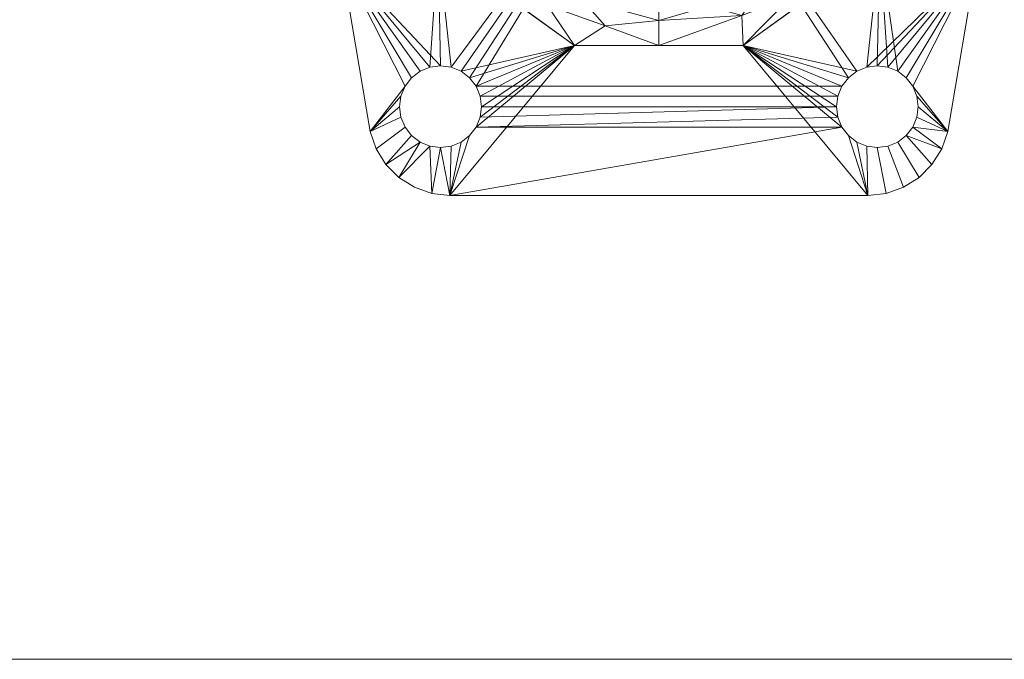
# Model space of a CAD drawing. Header units: inches. Extents: x -434 to -309, y 19 to 75.
# Tile 299 of 656: x -394.1 to -389.59, y 19.01 to 21.94. Entities that reach past the tile are written whole.
import ezdxf

# ---------------------------------------------------------------- set-up
doc = ezdxf.new("R2010")
doc.units = ezdxf.units.IN
doc.header["$MEASUREMENT"] = 0
doc.layers.add('A-FLOR-HRAL', color=1, linetype='Continuous', lineweight=9)
doc.layers.add('A-FLOR-STRS', color=2, linetype='Continuous', lineweight=9)

# ---------------------------------------------------------------- blocks, each defined once
blk = doc.blocks.new('Stair - Stairs-902674-_3D_')
at = {"layer": 'A-FLOR-STRS'}
mesh = blk.add_polyface(dxfattribs=at)
corners = [(-386.5081, 75.0116, 20.8696), (-398.5081, 75.0116, 20.8696), (-398.5081, 19.0116, 20.8696), (-386.5081, 19.0116, 20.8696)]
mesh.append_faces([[corners[k] for k in face] for face in [(2, 3, 0, 1)]])
mesh = blk.add_polyface(dxfattribs=at)
corners = [(-386.5081, 75.0116, 18.8696), (-386.5081, 19.0116, 18.8696), (-398.5081, 19.0116, 18.8696), (-398.5081, 75.0116, 18.8696)]
mesh.append_faces([[corners[k] for k in face] for face in [(2, 3, 0, 1)]])
mesh = blk.add_polyface(dxfattribs=at)
corners = [(-386.5081, 19.0116, 20.8696), (-398.5081, 19.0116, 20.8696), (-398.5081, 19.0116, 18.8696), (-386.5081, 19.0116, 18.8696)]
mesh.append_faces([[corners[k] for k in face] for face in [(0, 1, 2, 3)]])
blk = doc.blocks.new('Railing - 2_DIA-1236168-_3D_')
at = {"layer": 'A-FLOR-HRAL'}
mesh = blk.add_polyface(dxfattribs=at)
corners = [(0, -1.25, 0.25), (-0.7347, -1.0113, 0.25), (-1.1888, -0.3863, 0.25), (-1.1888, 0.3863, 0.25), (-0.7347, 1.0113, 0.25), (0, 1.25, 0.25), (0, 1.5, 0.25), (-0.7964, 1.4555, 0.25), (-1.5829, 1.3227, 0.25), (-1.6623, 1.2951, 0.25), (-1.7335, 1.2504, 0.25), (-1.793, 1.191, 0.25), (-1.8378, 1.1199, 0.25), (-1.8656, 1.0405, 0.25), (-1.875, 0.957, 0.25), (-1.875, -0.957, 0.25), (-1.8656, -1.0405, 0.25), (-1.8378, -1.1199, 0.25), (-1.793, -1.191, 0.25), (-1.7335, -1.2504, 0.25), (-1.6623, -1.2951, 0.25), (-1.5829, -1.3227, 0.25), (-0.7964, -1.4555, 0.25), (0, -1.5, 0.25), (-1.2813, -1, 0.25), (-1.2876, -1.0485, 0.25), (-1.3064, -1.0938, 0.25), (-1.3362, -1.1326, 0.25), (-1.375, -1.1624, 0.25), (-1.4202, -1.1811, 0.25), (-1.4688, -1.1875, 0.25), (-1.5173, -1.1811, 0.25), (-1.5625, -1.1624, 0.25), (-1.6013, -1.1326, 0.25), (-1.6311, -1.0938, 0.25), (-1.6499, -1.0485, 0.25), (-1.6562, -1, 0.25), (-1.6499, -0.9515, 0.25), (-1.6311, -0.9063, 0.25), (-1.6013, -0.8674, 0.25), (-1.5625, -0.8376, 0.25), (-1.5173, -0.8189, 0.25), (-1.4688, -0.8125, 0.25), (-1.4202, -0.8189, 0.25), (-1.375, -0.8376, 0.25), (-1.3362, -0.8674, 0.25), (-1.3064, -0.9063, 0.25), (-1.2876, -0.9515, 0.25), (-1.2813, 1, 0.25), (-1.2876, 0.9515, 0.25), (-1.3064, 0.9063, 0.25), (-1.3362, 0.8674, 0.25), (-1.375, 0.8376, 0.25), (-1.4202, 0.8189, 0.25), (-1.4688, 0.8125, 0.25), (-1.5173, 0.8189, 0.25), (-1.5625, 0.8376, 0.25), (-1.6013, 0.8674, 0.25), (-1.6311, 0.9063, 0.25), (-1.6499, 0.9515, 0.25), (-1.6562, 1, 0.25), (-1.6499, 1.0485, 0.25), (-1.6311, 1.0938, 0.25), (-1.6013, 1.1326, 0.25), (-1.5625, 1.1624, 0.25), (-1.5173, 1.1811, 0.25), (-1.4688, 1.1875, 0.25), (-1.4202, 1.1811, 0.25), (-1.375, 1.1624, 0.25), (-1.3362, 1.1326, 0.25), (-1.3064, 1.0938, 0.25), (-1.2876, 1.0485, 0.25)]
mesh.append_faces([[corners[k] for k in face] for face in [(0, 22, 23)]], dxfattribs={"vtx0": -1})
mesh.append_faces([[corners[k] for k in face] for face in [(49, 4, 48), (52, 3, 51), (66, 8, 65), (56, 3, 55), (25, 1, 24), (44, 2, 43), (38, 15, 37), (41, 2, 40)]], dxfattribs={"vtx0": -1, "vtx1": -1})
mesh.append_faces([[corners[k] for k in face] for face in [(1, 26, 22, 0), (40, 2, 15, 39)]], dxfattribs={"vtx0": -1, "vtx1": -1, "vtx2": -1})
mesh.append_faces([[corners[k] for k in face] for face in [(4, 7, 70, 71)]], dxfattribs={"vtx0": -1, "vtx1": -1, "vtx3": -1})
mesh.append_faces([[corners[k] for k in face] for face in [(7, 69, 70), (50, 3, 4, 49), (3, 50, 51), (3, 52, 53), (3, 53, 54), (62, 10, 11, 61), (10, 62, 63), (14, 57, 58), (14, 59, 60), (2, 42, 43), (2, 44, 45), (2, 45, 46), (22, 26, 27), (22, 27, 28, 21), (15, 38, 39), (20, 32, 33, 19), (21, 31, 32, 20), (18, 34, 35, 17), (34, 18, 19, 33)]], dxfattribs={"vtx0": -1, "vtx2": -1})
mesh.append_faces([[corners[k] for k in face] for face in [(61, 11, 12, 13)]], dxfattribs={"vtx0": -1, "vtx3": -1})
mesh.append_faces([[corners[k] for k in face] for face in [(67, 68, 8), (66, 67, 8), (71, 48, 4), (54, 55, 3), (58, 59, 14), (47, 24, 1), (41, 42, 2), (25, 26, 1), (28, 29, 21), (29, 30, 21), (30, 31, 21)]], dxfattribs={"vtx1": -1, "vtx2": -1})
mesh.append_faces([[corners[k] for k in face] for face in [(56, 57, 14, 3)]], dxfattribs={"vtx1": -1, "vtx2": -1, "vtx3": -1})
mesh.append_faces([[corners[k] for k in face] for face in [(68, 69, 7, 8), (64, 65, 8, 9), (63, 64, 9, 10), (60, 61, 13, 14), (2, 3, 14, 15), (46, 47, 1, 2), (36, 37, 15, 16), (35, 36, 16, 17)]], dxfattribs={"vtx1": -1, "vtx3": -1})
mesh.append_faces([[corners[k] for k in face] for face in [(5, 6, 7, 4)]], dxfattribs={"vtx2": -1})
mesh = blk.add_polyface(dxfattribs=at)
corners = [(0, 0), (0, -1.5), (-0.7964, -1.4555), (-1.5829, -1.3227), (-1.6623, -1.2951), (-1.7335, -1.2504), (-1.793, -1.191), (-1.8378, -1.1199), (-1.8656, -1.0405), (-1.875, -0.957), (-1.875, 0.957), (-1.8656, 1.0405), (-1.8378, 1.1199), (-1.793, 1.191), (-1.7335, 1.2504), (-1.6623, 1.2951), (-1.5829, 1.3227), (-0.7964, 1.4555), (0, 1.5), (-1.6562, -1), (-1.6499, -1.0485), (-1.6311, -1.0938), (-1.6013, -1.1326), (-1.5625, -1.1624), (-1.5173, -1.1811), (-1.4688, -1.1875), (-1.4202, -1.1811), (-1.375, -1.1624), (-1.3362, -1.1326), (-1.3064, -1.0938), (-1.2876, -1.0485), (-1.2813, -1), (-1.2876, -0.9515), (-1.3064, -0.9063), (-1.3362, -0.8674), (-1.375, -0.8376), (-1.4202, -0.8189), (-1.4688, -0.8125), (-1.5173, -0.8189), (-1.5625, -0.8376), (-1.6013, -0.8674), (-1.6311, -0.9063), (-1.6499, -0.9515), (-1.6562, 1), (-1.6499, 0.9515), (-1.6311, 0.9063), (-1.6013, 0.8674), (-1.5625, 0.8376), (-1.5173, 0.8189), (-1.4688, 0.8125), (-1.4202, 0.8189), (-1.375, 0.8376), (-1.3362, 0.8674), (-1.3064, 0.9063), (-1.2876, 0.9515), (-1.2813, 1), (-1.2876, 1.0485), (-1.3064, 1.0938), (-1.3362, 1.1326), (-1.375, 1.1624), (-1.4202, 1.1811), (-1.4688, 1.1875), (-1.5173, 1.1811), (-1.5625, 1.1624), (-1.6013, 1.1326), (-1.6311, 1.0938), (-1.6499, 1.0485)]
mesh.append_faces([[corners[k] for k in face] for face in [(56, 17, 55), (62, 16, 61), (66, 13, 65), (34, 0, 33), (39, 47, 38), (30, 2, 29), (28, 2, 27), (24, 3, 23)]], dxfattribs={"vtx0": -1, "vtx1": -1})
mesh.append_faces([[corners[k] for k in face] for face in [(17, 0, 54, 55)]], dxfattribs={"vtx0": -1, "vtx1": -1, "vtx3": -1})
mesh.append_faces([[corners[k] for k in face] for face in [(17, 57, 58), (16, 60, 61), (0, 52, 53), (37, 49, 50, 36), (36, 50, 51, 35), (16, 62, 63, 15), (15, 63, 64, 14), (65, 13, 14, 64), (11, 66, 43), (10, 44, 45), (38, 47, 48, 37), (2, 31, 32), (3, 26, 27, 2), (3, 25, 26), (19, 8, 9, 42), (20, 7, 8, 19), (4, 22, 23, 3), (3, 24, 25), (22, 4, 5)]], dxfattribs={"vtx0": -1, "vtx2": -1})
mesh.append_faces([[corners[k] for k in face] for face in [(10, 46, 47, 39), (0, 34, 35, 51)]], dxfattribs={"vtx0": -1, "vtx2": -1, "vtx3": -1})
mesh.append_faces([[corners[k] for k in face] for face in [(18, 0, 17)]], dxfattribs={"vtx1": -1})
mesh.append_faces([[corners[k] for k in face] for face in [(56, 57, 17), (58, 59, 17), (53, 54, 0), (48, 49, 37), (51, 52, 0), (12, 13, 66, 11), (45, 46, 10), (30, 31, 2), (28, 29, 2), (41, 42, 9), (40, 41, 9)]], dxfattribs={"vtx1": -1, "vtx2": -1})
mesh.append_faces([[corners[k] for k in face] for face in [(32, 33, 0, 2)]], dxfattribs={"vtx1": -1, "vtx2": -1, "vtx3": -1})
mesh.append_faces([[corners[k] for k in face] for face in [(59, 60, 16, 17), (43, 44, 10, 11), (39, 40, 9, 10), (20, 21, 6, 7), (5, 6, 21, 22)]], dxfattribs={"vtx1": -1, "vtx3": -1})
mesh.append_faces([[corners[k] for k in face] for face in [(0, 1, 2)]], dxfattribs={"vtx2": -1})
mesh = blk.add_polyface(dxfattribs=at)
corners = [(-1.5829, 1.3227), (-1.5829, 1.3227, 0.25), (-0.7964, 1.4555, 0.25), (0, 1.5, 0.25), (0.7964, 1.4555, 0.25), (1.5829, 1.3227, 0.25), (1.5829, 1.3227), (0.7964, 1.4555), (0, 1.5), (-0.7964, 1.4555)]
mesh.append_faces([[corners[k] for k in face] for face in [(7, 4, 5, 6)]], dxfattribs={"vtx0": -1})
mesh.append_faces([[corners[k] for k in face] for face in [(9, 2, 3, 8), (4, 7, 8, 3)]], dxfattribs={"vtx0": -1, "vtx2": -1})
mesh.append_faces([[corners[k] for k in face] for face in [(0, 1, 2, 9)]], dxfattribs={"vtx2": -1})
mesh = blk.add_polyface(dxfattribs=at)
corners = [(-1.875, 0.957), (-1.875, 0.957, 0.25), (-1.8656, 1.0405, 0.25), (-1.8378, 1.1199, 0.25), (-1.793, 1.191, 0.25), (-1.7335, 1.2504, 0.25), (-1.6623, 1.2951, 0.25), (-1.5829, 1.3227, 0.25), (-1.5829, 1.3227), (-1.6623, 1.2951), (-1.7335, 1.2504), (-1.793, 1.191), (-1.8378, 1.1199), (-1.8656, 1.0405)]
mesh.append_faces([[corners[k] for k in face] for face in [(9, 6, 7, 8)]], dxfattribs={"vtx0": -1})
mesh.append_faces([[corners[k] for k in face] for face in [(13, 2, 3, 12), (4, 11, 12, 3), (10, 5, 6, 9), (5, 10, 11, 4)]], dxfattribs={"vtx0": -1, "vtx2": -1})
mesh.append_faces([[corners[k] for k in face] for face in [(0, 1, 2, 13)]], dxfattribs={"vtx2": -1})
mesh = blk.add_polyface(dxfattribs=at)
corners = [(0, -1, 0.5), (-0.5878, -0.809, 0.5), (-0.9511, -0.309, 0.5), (-0.9511, 0.309, 0.5), (-0.5878, 0.809, 0.5), (0, 1, 0.5), (0, 1.0732, 0.3232), (0, 1.25, 0.25), (-0.7347, 1.0113, 0.25), (-1.1888, 0.3863, 0.25), (-1.1888, -0.3863, 0.25), (-0.7347, -1.0113, 0.25), (0, -1.25, 0.25), (0, -1.0732, 0.3232), (-0.2258, -0.9266, 0.5), (-0.2258, 0.9266, 0.5), (-0.2822, -1.1583, 0.25), (-0.2822, 1.1583, 0.25), (-0.4521, -0.9734, 0.3232), (-0.4521, 0.9734, 0.3232), (-0.8038, -0.7112, 0.3232), (-0.8038, 0.7112, 0.3232), (-1.0732, 0, 0.3232), (-0.4068, -0.8678, 0.5), (-0.5085, -1.0848, 0.25), (-0.2418, -1.0944, 0.286), (-0.2009, -1.012, 0.378), (-0.5085, 1.0848, 0.25), (-0.4068, 0.8678, 0.5), (-0.2235, 1.0116, 0.3708), (-0.2197, 1.1064, 0.2818), (-0.7694, -0.559, 0.5), (-0.9204, -0.469, 0.3758), (-0.9618, -0.6988, 0.25), (-1.0082, -0.2266, 0.3753), (-0.9511, 0, 0.5), (-1.0505, -0.3802, 0.2882), (-0.8483, -0.855, 0.25), (-0.9618, 0.6988, 0.25), (-1.0031, 0.5111, 0.283), (-0.7694, 0.559, 0.5), (-1.0979, 0.2468, 0.2833), (-1.1888, 0, 0.25), (-0.9762, 0.3533, 0.3672), (-0.6786, 0.684, 0.5), (-0.6181, -0.8291, 0.3739), (-0.6782, -0.8985, 0.2831), (-0.6717, 0.9011, 0.2841), (-0.6224, 0.8245, 0.3757), (-0.964, -0.6049, 0.2765), (-0.8695, 0.5456, 0.388)]
mesh.append_faces([[corners[k] for k in face] for face in [(16, 25, 24), (31, 45, 1), (12, 25, 16), (0, 26, 13), (5, 29, 15), (7, 30, 6), (37, 49, 33), (3, 43, 35), (44, 50, 40), (10, 36, 42), (38, 47, 8)]], dxfattribs={"vtx0": -1, "vtx1": -1})
mesh.append_faces([[corners[k] for k in face] for face in [(41, 39, 9), (26, 18, 25), (30, 27, 19), (48, 28, 19), (49, 37, 20), (49, 32, 36), (45, 31, 20), (19, 28, 29), (34, 35, 22), (29, 30, 19), (18, 24, 25), (21, 38, 39), (46, 24, 18), (26, 23, 18), (47, 38, 21), (50, 44, 21), (41, 42, 22), (50, 39, 43), (20, 31, 32), (23, 45, 18), (26, 25, 13), (27, 47, 19), (30, 29, 6), (34, 32, 2), (32, 34, 36), (22, 43, 41), (22, 36, 34), (18, 45, 46), (39, 41, 43), (22, 35, 43), (36, 22, 42), (19, 47, 48), (46, 45, 20), (37, 46, 20), (48, 47, 21), (44, 48, 21), (32, 49, 20), (10, 49, 36), (39, 50, 21), (3, 50, 43)]], dxfattribs={"vtx0": -1, "vtx1": -1, "vtx2": -1})
mesh.append_faces([[corners[k] for k in face] for face in [(29, 28, 15), (26, 14, 23), (30, 17, 27), (32, 31, 2), (34, 2, 35), (49, 10, 33), (39, 38, 9), (41, 9, 42), (50, 3, 40), (46, 11, 24), (48, 4, 28)]], dxfattribs={"vtx0": -1, "vtx2": -1})
mesh.append_faces([[corners[k] for k in face] for face in [(0, 14, 26), (12, 13, 25), (7, 17, 30), (5, 6, 29), (23, 1, 45), (27, 8, 47), (37, 11, 46), (44, 4, 48)]], dxfattribs={"vtx1": -1, "vtx2": -1})
mesh = blk.add_polyface(dxfattribs=at)
corners = [(-1.6562, 1, 0.25), (-1.6562, 1), (-1.6499, 1.0485), (-1.6311, 1.0938), (-1.6013, 1.1326), (-1.5625, 1.1624), (-1.5173, 1.1811), (-1.4688, 1.1875), (-1.4202, 1.1811), (-1.375, 1.1624), (-1.3362, 1.1326), (-1.3064, 1.0938), (-1.2876, 1.0485), (-1.2813, 1), (-1.2813, 1, 0.25), (-1.2876, 1.0485, 0.25), (-1.3064, 1.0938, 0.25), (-1.3362, 1.1326, 0.25), (-1.375, 1.1624, 0.25), (-1.4202, 1.1811, 0.25), (-1.4688, 1.1875, 0.25), (-1.5173, 1.1811, 0.25), (-1.5625, 1.1624, 0.25), (-1.6013, 1.1326, 0.25), (-1.6311, 1.0938, 0.25), (-1.6499, 1.0485, 0.25)]
mesh.append_faces([[corners[k] for k in face] for face in [(15, 12, 13, 14), (2, 25, 0, 1)]], dxfattribs={"vtx0": -1})
mesh.append_faces([[corners[k] for k in face] for face in [(16, 11, 12, 15), (18, 9, 10, 17), (17, 10, 11, 16), (19, 8, 9, 18), (8, 19, 20, 7), (21, 6, 7, 20), (22, 5, 6, 21), (24, 3, 4, 23), (23, 4, 5, 22), (25, 2, 3, 24)]], dxfattribs={"vtx0": -1, "vtx2": -1})
mesh = blk.add_polyface(dxfattribs=at)
corners = [(-1.6562, 1), (-1.6562, 1, 0.25), (-1.6499, 0.9515, 0.25), (-1.6311, 0.9063, 0.25), (-1.6013, 0.8674, 0.25), (-1.5625, 0.8376, 0.25), (-1.5173, 0.8189, 0.25), (-1.4688, 0.8125, 0.25), (-1.4202, 0.8189, 0.25), (-1.375, 0.8376, 0.25), (-1.3362, 0.8674, 0.25), (-1.3064, 0.9063, 0.25), (-1.2876, 0.9515, 0.25), (-1.2813, 1, 0.25), (-1.2813, 1), (-1.2876, 0.9515), (-1.3064, 0.9063), (-1.3362, 0.8674), (-1.375, 0.8376), (-1.4202, 0.8189), (-1.4688, 0.8125), (-1.5173, 0.8189), (-1.5625, 0.8376), (-1.6013, 0.8674), (-1.6311, 0.9063), (-1.6499, 0.9515)]
mesh.append_faces([[corners[k] for k in face] for face in [(2, 25, 0, 1), (15, 12, 13, 14)]], dxfattribs={"vtx0": -1})
mesh.append_faces([[corners[k] for k in face] for face in [(3, 24, 25, 2), (5, 22, 23, 4), (4, 23, 24, 3), (6, 21, 22, 5), (21, 6, 7, 20), (8, 19, 20, 7), (9, 18, 19, 8), (11, 16, 17, 10), (10, 17, 18, 9), (12, 15, 16, 11)]], dxfattribs={"vtx0": -1, "vtx2": -1})
mesh = blk.add_polyface(dxfattribs=at)
corners = [(-1.875, -0.957), (-1.875, -0.957, 0.25), (-1.875, 0.957, 0.25), (-1.875, 0.957)]
mesh.append_faces([[corners[k] for k in face] for face in [(0, 1, 2, 3)]])
mesh = blk.add_polyface(dxfattribs=at)
corners = [(-1.6562, -1, 0.25), (-1.6562, -1), (-1.6499, -0.9515), (-1.6311, -0.9063), (-1.6013, -0.8674), (-1.5625, -0.8376), (-1.5173, -0.8189), (-1.4688, -0.8125), (-1.4202, -0.8189), (-1.375, -0.8376), (-1.3362, -0.8674), (-1.3064, -0.9063), (-1.2876, -0.9515), (-1.2813, -1), (-1.2813, -1, 0.25), (-1.2876, -0.9515, 0.25), (-1.3064, -0.9063, 0.25), (-1.3362, -0.8674, 0.25), (-1.375, -0.8376, 0.25), (-1.4202, -0.8189, 0.25), (-1.4688, -0.8125, 0.25), (-1.5173, -0.8189, 0.25), (-1.5625, -0.8376, 0.25), (-1.6013, -0.8674, 0.25), (-1.6311, -0.9063, 0.25), (-1.6499, -0.9515, 0.25)]
mesh.append_faces([[corners[k] for k in face] for face in [(15, 12, 13, 14), (2, 25, 0, 1)]], dxfattribs={"vtx0": -1})
mesh.append_faces([[corners[k] for k in face] for face in [(16, 11, 12, 15), (18, 9, 10, 17), (17, 10, 11, 16), (19, 8, 9, 18), (8, 19, 20, 7), (21, 6, 7, 20), (22, 5, 6, 21), (24, 3, 4, 23), (23, 4, 5, 22), (25, 2, 3, 24)]], dxfattribs={"vtx0": -1, "vtx2": -1})
mesh = blk.add_polyface(dxfattribs=at)
corners = [(-1.5829, -1.3227), (-1.5829, -1.3227, 0.25), (-1.6623, -1.2951, 0.25), (-1.7335, -1.2504, 0.25), (-1.793, -1.191, 0.25), (-1.8378, -1.1199, 0.25), (-1.8656, -1.0405, 0.25), (-1.875, -0.957, 0.25), (-1.875, -0.957), (-1.8656, -1.0405), (-1.8378, -1.1199), (-1.793, -1.191), (-1.7335, -1.2504), (-1.6623, -1.2951)]
mesh.append_faces([[corners[k] for k in face] for face in [(9, 6, 7, 8)]], dxfattribs={"vtx0": -1})
mesh.append_faces([[corners[k] for k in face] for face in [(13, 2, 3, 12), (4, 11, 12, 3), (10, 5, 6, 9), (5, 10, 11, 4)]], dxfattribs={"vtx0": -1, "vtx2": -1})
mesh.append_faces([[corners[k] for k in face] for face in [(0, 1, 2, 13)]], dxfattribs={"vtx2": -1})
mesh = blk.add_polyface(dxfattribs=at)
corners = [(-1.6562, -1), (-1.6562, -1, 0.25), (-1.6499, -1.0485, 0.25), (-1.6311, -1.0938, 0.25), (-1.6013, -1.1326, 0.25), (-1.5625, -1.1624, 0.25), (-1.5173, -1.1811, 0.25), (-1.4688, -1.1875, 0.25), (-1.4202, -1.1811, 0.25), (-1.375, -1.1624, 0.25), (-1.3362, -1.1326, 0.25), (-1.3064, -1.0938, 0.25), (-1.2876, -1.0485, 0.25), (-1.2813, -1, 0.25), (-1.2813, -1), (-1.2876, -1.0485), (-1.3064, -1.0938), (-1.3362, -1.1326), (-1.375, -1.1624), (-1.4202, -1.1811), (-1.4688, -1.1875), (-1.5173, -1.1811), (-1.5625, -1.1624), (-1.6013, -1.1326), (-1.6311, -1.0938), (-1.6499, -1.0485)]
mesh.append_faces([[corners[k] for k in face] for face in [(2, 25, 0, 1), (15, 12, 13, 14)]], dxfattribs={"vtx0": -1})
mesh.append_faces([[corners[k] for k in face] for face in [(3, 24, 25, 2), (5, 22, 23, 4), (4, 23, 24, 3), (6, 21, 22, 5), (21, 6, 7, 20), (8, 19, 20, 7), (9, 18, 19, 8), (11, 16, 17, 10), (10, 17, 18, 9), (12, 15, 16, 11)]], dxfattribs={"vtx0": -1, "vtx2": -1})
mesh = blk.add_polyface(dxfattribs=at)
corners = [(1.5829, -1.3227), (1.5829, -1.3227, 0.25), (0.7964, -1.4555, 0.25), (0, -1.5, 0.25), (-0.7964, -1.4555, 0.25), (-1.5829, -1.3227, 0.25), (-1.5829, -1.3227), (-0.7964, -1.4555), (0, -1.5), (0.7964, -1.4555)]
mesh.append_faces([[corners[k] for k in face] for face in [(7, 4, 5, 6)]], dxfattribs={"vtx0": -1})
mesh.append_faces([[corners[k] for k in face] for face in [(9, 2, 3, 8), (4, 7, 8, 3)]], dxfattribs={"vtx0": -1, "vtx2": -1})
mesh.append_faces([[corners[k] for k in face] for face in [(0, 1, 2, 9)]], dxfattribs={"vtx2": -1})
blk = doc.blocks.new('Railing - Railing-1090966-_3D_')
at = {"rotation": 89.99999999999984}
blk.add_blockref('Railing - 2_DIA-1236168-_3D_', (-391.1748, 23.0116, 20.8696), dxfattribs=at)

msp = doc.modelspace()

# ---------------------------------------------------------------- block references
at = {"layer": 'A-FLOR-HRAL'}
msp.add_blockref('Railing - Railing-1090966-_3D_', (0, 0), dxfattribs=at)
at = {"layer": 'A-FLOR-STRS'}
msp.add_blockref('Stair - Stairs-902674-_3D_', (0, 0), dxfattribs=at)

doc.saveas('drawing.dxf')
